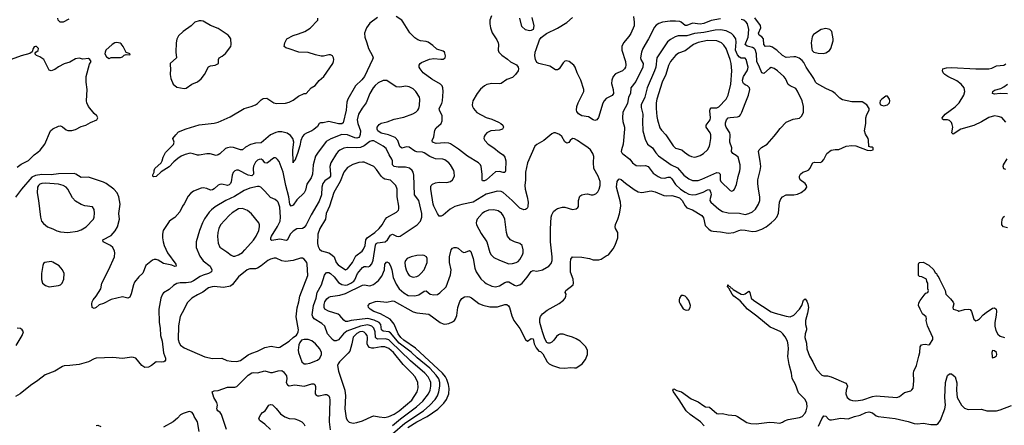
# Model space of a CAD drawing. Header units: inches. Extents: x 2057696 to 2160536, y 827480 to 1016834.
# Tile 356 of 422: x 2081955 to 2092455, y 1002435 to 1006755. Entities that reach past the tile are written whole.
import ezdxf

# ---------------------------------------------------------------- set-up
doc = ezdxf.new("R2010")
doc.units = ezdxf.units.IN
doc.header["$MEASUREMENT"] = 0
doc.layers.add('C0080', color=7, linetype='Continuous')
doc.layers.add('C0090', color=7, linetype='Continuous')

msp = doc.modelspace()

# ---------------------------------------------------------------- linework, layer by layer
at = {"layer": 'C0080', "color": 5}
for points, elevation in [([(2082478, 1006762), (2082418, 1006730), (2082388, 1006730), (2082366, 1006750), (2082362, 1006770)], 420), ([(2085770, 1006777), (2085690, 1006719), (2085652, 1006670), (2085632, 1006610), (2085634, 1006570), (2085657, 1006510), (2085673, 1006450), (2085718, 1006370), (2085723, 1006350), (2085719, 1006330), (2085631, 1006150), (2085605, 1006115), (2085537, 1006050), (2085454, 1005910), (2085445, 1005875), (2085436, 1005790), (2085405, 1005655), (2085390, 1005645), (2085354, 1005646), (2085250, 1005671), (2085190, 1005658), (2085162, 1005658), (2085150, 1005648), (2085130, 1005617), (2085090, 1005585), (2085070, 1005573), (2085012, 1005548), (2084988, 1005532), (2084970, 1005510), (2084952, 1005470), (2084942, 1005410), (2084917, 1005330), (2084890, 1005254), (2084875, 1005245), (2084870, 1005229), (2084869, 1005369), (2084879, 1005450), (2084868, 1005490), (2084842, 1005522), (2084806, 1005546), (2084750, 1005560), (2084710, 1005559), (2084686, 1005554), (2084630, 1005528), (2084530, 1005444), (2084470, 1005439), (2084415, 1005425), (2084364, 1005396), (2084330, 1005368), (2084310, 1005368), (2084234, 1005394), (2084204, 1005396), (2084170, 1005391), (2084150, 1005382), (2084090, 1005328), (2084070, 1005316), (2084050, 1005310), (2083988, 1005328), (2083950, 1005326), (2083870, 1005311), (2083850, 1005311), (2083806, 1005326), (2083772, 1005332), (2083721, 1005319), (2083678, 1005302), (2083642, 1005278), (2083598, 1005242), (2083550, 1005187), (2083465, 1005135), (2083410, 1005084), (2083383, 1005083), (2083375, 1005090), (2083376, 1005104), (2083388, 1005130), (2083388, 1005150), (2083397, 1005170), (2083464, 1005230), (2083474, 1005250), (2083484, 1005290), (2083510, 1005341), (2083596, 1005424), (2083604, 1005450), (2083589, 1005490), (2083619, 1005530), (2083650, 1005561), (2083730, 1005593), (2083870, 1005636), (2084030, 1005652), (2084070, 1005662), (2084199, 1005721), (2084350, 1005810), (2084422, 1005830), (2084470, 1005850), (2084490, 1005862), (2084530, 1005903), (2084550, 1005917), (2084590, 1005920), (2084667, 1005870), (2084690, 1005862), (2084790, 1005865), (2084830, 1005876), (2084870, 1005898), (2084930, 1005940), (2084990, 1005968), (2085010, 1005970), (2085062, 1006030), (2085105, 1006055), (2085150, 1006107), (2085199, 1006150), (2085293, 1006290), (2085302, 1006310), (2085306, 1006330), (2085302, 1006350), (2085290, 1006372), (2085270, 1006382), (2085250, 1006382), (2085194, 1006366), (2085170, 1006368), (2085110, 1006380), (2085030, 1006407), (2084931, 1006411), (2084830, 1006446), (2084794, 1006454), (2084775, 1006470), (2084781, 1006510), (2084803, 1006550), (2084870, 1006588), (2084930, 1006603), (2084997, 1006630), (2085054, 1006666), (2085133, 1006750), (2085136, 1006770)], 420), ([(2086985, 1006795), (2086970, 1006750), (2086969, 1006710), (2086974, 1006670), (2086995, 1006615), (2087042, 1006542), (2087057, 1006510), (2087061, 1006490), (2087058, 1006430), (2087065, 1006410), (2087096, 1006376), (2087156, 1006336), (2087190, 1006306), (2087253, 1006273), (2087269, 1006249), (2087274, 1006230), (2087270, 1006210), (2087241, 1006170), (2087210, 1006141), (2087150, 1006117), (2087090, 1006076), (2087068, 1006072), (2086990, 1006074), (2086936, 1006064), (2086910, 1006050), (2086870, 1006014), (2086835, 1005970), (2086789, 1005890), (2086782, 1005870), (2086781, 1005850), (2086784, 1005830), (2086793, 1005810), (2086830, 1005767), (2086930, 1005713), (2086990, 1005695), (2087062, 1005662), (2087085, 1005650), (2087106, 1005630), (2087113, 1005610), (2087103, 1005590), (2087070, 1005580), (2086981, 1005570), (2086937, 1005550), (2086918, 1005530), (2086908, 1005510), (2086906, 1005490), (2086916, 1005470), (2086951, 1005430), (2087010, 1005390), (2087070, 1005339), (2087110, 1005315), (2087130, 1005291), (2087139, 1005250), (2087134, 1005146), (2087130, 1005129), (2087110, 1005126), (2087070, 1005137), (2087030, 1005133), (2086934, 1005050), (2086910, 1005040), (2086890, 1005039), (2086887, 1005047), (2086887, 1005110), (2086876, 1005190), (2086868, 1005210), (2086849, 1005229), (2086730, 1005301), (2086635, 1005375), (2086550, 1005433), (2086530, 1005440), (2086490, 1005442), (2086395, 1005435), (2086357, 1005450), (2086354, 1005470), (2086372, 1005508), (2086383, 1005577), (2086398, 1005602), (2086450, 1005650), (2086461, 1005679), (2086461, 1005730), (2086433, 1005790), (2086429, 1005810), (2086456, 1005864), (2086463, 1005890), (2086472, 1005990), (2086469, 1006029), (2086461, 1006050), (2086444, 1006070), (2086350, 1006121), (2086257, 1006190), (2086225, 1006230), (2086216, 1006250), (2086214, 1006270), (2086226, 1006290), (2086240, 1006300), (2086324, 1006336), (2086370, 1006342), (2086446, 1006334), (2086470, 1006336), (2086492, 1006350), (2086496, 1006370), (2086490, 1006398), (2086485, 1006410), (2086470, 1006421), (2086404, 1006443), (2086361, 1006481), (2086310, 1006515), (2086290, 1006523), (2086230, 1006530), (2086201, 1006541), (2086170, 1006562), (2086116, 1006616), (2086045, 1006730), (2086029, 1006750), (2085970, 1006791)], 420), ([(2087417, 1006777), (2087438, 1006690), (2087431, 1006649), (2087410, 1006639), (2087390, 1006637), (2087350, 1006647), (2087310, 1006684), (2087288, 1006770)], 420), ([(2088502, 1006790), (2088509, 1006730), (2088508, 1006690), (2088471, 1006609), (2088450, 1006576), (2088393, 1006510), (2088377, 1006470), (2088377, 1006430), (2088415, 1006310), (2088419, 1006270), (2088416, 1006250), (2088404, 1006230), (2088382, 1006210), (2088310, 1006179), (2088283, 1006150), (2088268, 1006110), (2088266, 1006074), (2088285, 1006010), (2088287, 1005970), (2088274, 1005946), (2088210, 1005916), (2088186, 1005890), (2088174, 1005866), (2088127, 1005713), (2088110, 1005687), (2088090, 1005682), (2088071, 1005689), (2088022, 1005722), (2087950, 1005731), (2087914, 1005754), (2087898, 1005778), (2087893, 1005793), (2087896, 1005830), (2087911, 1005870), (2087962, 1005970), (2087970, 1005990), (2087971, 1006010), (2087940, 1006110), (2087900, 1006190), (2087880, 1006250), (2087866, 1006270), (2087815, 1006310), (2087783, 1006317), (2087770, 1006313), (2087750, 1006296), (2087707, 1006233), (2087690, 1006222), (2087670, 1006221), (2087610, 1006259), (2087490, 1006290), (2087470, 1006301), (2087457, 1006330), (2087450, 1006370), (2087451, 1006409), (2087461, 1006439), (2087499, 1006541), (2087516, 1006564), (2087573, 1006607), (2087690, 1006665), (2087790, 1006726), (2087850, 1006777)], 420), ([(2089430, 1006766), (2089330, 1006747), (2089250, 1006714), (2089210, 1006709), (2089130, 1006718), (2089070, 1006693), (2089050, 1006695), (2089010, 1006728), (2088995, 1006735), (2088950, 1006740), (2088890, 1006740), (2088811, 1006729), (2088770, 1006716), (2088744, 1006696), (2088725, 1006675), (2088659, 1006550), (2088599, 1006450), (2088585, 1006410), (2088575, 1006350), (2088580, 1006330), (2088602, 1006290), (2088601, 1006250), (2088524, 1006096), (2088472, 1006030), (2088469, 1005970), (2088448, 1005930), (2088436, 1005864), (2088387, 1005770), (2088382, 1005710), (2088388, 1005670), (2088405, 1005610), (2088405, 1005590), (2088392, 1005430), (2088371, 1005370), (2088370, 1005350), (2088377, 1005337), (2088386, 1005326), (2088461, 1005270), (2088491, 1005230), (2088530, 1005203), (2088570, 1005197), (2088630, 1005201), (2088657, 1005190), (2088710, 1005120), (2088764, 1005084), (2088792, 1005072), (2088830, 1005067), (2088870, 1005079), (2088890, 1005077), (2088910, 1005059), (2088950, 1005001), (2089001, 1004950), (2089050, 1004917), (2089090, 1004898), (2089130, 1004890), (2089170, 1004894), (2089242, 1004918), (2089290, 1004943), (2089310, 1004945), (2089326, 1004910), (2089328, 1004890), (2089317, 1004850), (2089316, 1004830), (2089327, 1004810), (2089410, 1004737), (2089450, 1004713), (2089510, 1004698), (2089630, 1004693), (2089690, 1004680), (2089730, 1004689), (2089771, 1004709), (2089802, 1004738), (2089833, 1004790), (2089848, 1004830), (2089848, 1004870), (2089832, 1004950), (2089825, 1005010), (2089826, 1005050), (2089852, 1005150), (2089857, 1005190), (2089852, 1005248), (2089834, 1005350), (2089840, 1005370), (2089865, 1005395), (2089926, 1005430), (2090000, 1005516)], 440), ([(2090000, 1006234), (2089990, 1006240), (2089970, 1006245), (2089950, 1006237), (2089890, 1006183), (2089870, 1006188), (2089845, 1006250), (2089814, 1006310), (2089812, 1006392), (2089798, 1006438), (2089788, 1006448), (2089770, 1006458), (2089712, 1006472), (2089690, 1006490), (2089722, 1006570), (2089729, 1006649), (2089715, 1006710), (2089703, 1006730), (2089678, 1006750), (2089650, 1006756)], 440), ([(2090000, 1006450), (2089983, 1006463), (2089950, 1006472), (2089908, 1006470), (2089892, 1006492), (2089887, 1006550), (2089870, 1006573), (2089840, 1006590), (2089832, 1006610), (2089859, 1006670), (2089855, 1006695), (2089795, 1006775)], 420), ([(2081930, 1005186), (2081970, 1005218), (2082050, 1005256), (2082110, 1005316), (2082150, 1005343), (2082174, 1005366), (2082222, 1005430), (2082284, 1005570), (2082310, 1005591), (2082370, 1005621), (2082390, 1005623), (2082410, 1005614), (2082450, 1005583), (2082470, 1005576), (2082510, 1005576), (2082550, 1005585), (2082610, 1005619), (2082662, 1005630), (2082710, 1005659), (2082778, 1005690), (2082788, 1005710), (2082778, 1005730), (2082750, 1005755), (2082689, 1005830), (2082672, 1005870), (2082669, 1005890), (2082673, 1006010), (2082664, 1006090), (2082664, 1006150), (2082700, 1006280), (2082718, 1006310), (2082704, 1006330), (2082690, 1006341), (2082630, 1006335), (2082590, 1006346), (2082550, 1006337), (2082490, 1006304), (2082430, 1006284), (2082370, 1006254), (2082330, 1006226), (2082290, 1006212), (2082270, 1006219), (2082262, 1006230), (2082212, 1006330), (2082170, 1006359), (2082133, 1006373), (2082115, 1006390), (2082128, 1006410), (2082152, 1006428), (2082156, 1006450), (2082135, 1006470), (2082122, 1006470), (2082110, 1006465), (2082099, 1006450), (2082087, 1006413), (2082065, 1006395), (2081970, 1006371), (2081864, 1006330)], 440), ([(2085930, 1002343), (2086062, 1002458), (2086260, 1002590), (2086329, 1002650), (2086385, 1002710), (2086410, 1002750), (2086426, 1002790), (2086437, 1002850), (2086437, 1002890), (2086426, 1002930), (2086398, 1002970), (2086330, 1003043), (2086192, 1003152), (2086130, 1003213), (2086002, 1003310), (2085910, 1003419), (2085890, 1003431), (2085830, 1003439), (2085815, 1003450), (2085805, 1003510), (2085790, 1003530), (2085736, 1003556), (2085668, 1003572), (2085490, 1003552), (2085450, 1003540), (2085430, 1003540), (2085410, 1003555), (2085370, 1003605), (2085350, 1003619), (2085249, 1003650), (2085208, 1003670), (2085201, 1003690), (2085203, 1003723), (2085210, 1003750), (2085230, 1003782), (2085250, 1003799), (2085270, 1003807), (2085370, 1003822), (2085430, 1003839), (2085610, 1003928), (2085630, 1003930), (2085690, 1003920), (2085727, 1003933), (2085783, 1003977), (2085817, 1004023), (2085845, 1004090), (2085850, 1004151), (2085870, 1004175), (2085890, 1004166), (2085910, 1004132), (2085925, 1004090), (2085938, 1004010), (2085970, 1003937), (2086000, 1003890), (2086050, 1003845), (2086098, 1003818), (2086170, 1003815), (2086210, 1003825), (2086270, 1003862), (2086290, 1003868), (2086332, 1003832), (2086370, 1003824), (2086410, 1003829), (2086435, 1003845), (2086502, 1003910), (2086550, 1004036), (2086558, 1004090), (2086539, 1004170), (2086539, 1004230), (2086557, 1004303), (2086570, 1004320), (2086590, 1004329), (2086610, 1004329), (2086630, 1004321), (2086670, 1004287), (2086690, 1004276), (2086710, 1004278), (2086750, 1004298), (2086765, 1004285), (2086791, 1004210), (2086809, 1004109), (2086824, 1004070), (2086874, 1003994), (2086910, 1003958), (2086930, 1003946), (2086990, 1003917), (2087030, 1003909), (2087070, 1003920), (2087130, 1003957), (2087150, 1003964), (2087170, 1003963), (2087230, 1003926), (2087250, 1003921), (2087290, 1003930), (2087312, 1003948), (2087368, 1004012), (2087410, 1004073), (2087430, 1004085), (2087470, 1004077), (2087530, 1004091), (2087599, 1004130), (2087622, 1004158), (2087633, 1004190), (2087635, 1004230), (2087614, 1004390), (2087614, 1004526), (2087623, 1004650), (2087630, 1004677), (2087649, 1004711), (2087669, 1004731), (2087690, 1004744), (2087742, 1004758), (2087770, 1004757), (2087850, 1004734), (2087890, 1004739), (2087906, 1004754), (2087913, 1004767), (2087915, 1004830), (2087930, 1004877), (2087950, 1004890), (2087982, 1004898), (2088010, 1004899), (2088050, 1004888), (2088070, 1004888), (2088099, 1004901), (2088119, 1004921), (2088135, 1004950), (2088144, 1004990), (2088144, 1005030), (2088124, 1005090), (2088079, 1005170), (2088073, 1005233), (2088077, 1005297), (2088066, 1005330), (2088041, 1005370), (2088014, 1005394), (2087964, 1005424), (2087903, 1005470), (2087870, 1005487), (2087850, 1005488), (2087826, 1005470), (2087810, 1005446), (2087790, 1005441), (2087770, 1005455), (2087735, 1005510), (2087710, 1005532), (2087670, 1005549), (2087650, 1005549), (2087630, 1005539), (2087543, 1005470), (2087470, 1005425), (2087450, 1005408), (2087370, 1005229), (2087349, 1005130), (2087348, 1005050), (2087341, 1004990), (2087344, 1004950), (2087368, 1004868), (2087379, 1004810), (2087375, 1004765), (2087370, 1004750), (2087360, 1004740), (2087350, 1004733), (2087330, 1004730), (2087290, 1004749), (2087206, 1004830), (2087110, 1004914), (2087090, 1004924), (2087050, 1004927), (2086930, 1004895), (2086790, 1004813), (2086670, 1004788), (2086595, 1004765), (2086544, 1004736), (2086470, 1004672), (2086450, 1004661), (2086430, 1004664), (2086410, 1004689), (2086370, 1004768), (2086363, 1004790), (2086339, 1004950), (2086340, 1004980), (2086344, 1004990), (2086357, 1005003), (2086390, 1005018), (2086430, 1005024), (2086510, 1005022), (2086550, 1005030), (2086572, 1005050), (2086591, 1005089), (2086590, 1005130), (2086584, 1005150), (2086549, 1005210), (2086530, 1005232), (2086490, 1005261), (2086469, 1005268), (2086390, 1005274), (2086370, 1005279), (2086330, 1005298), (2086270, 1005336), (2086250, 1005343), (2086190, 1005348), (2086170, 1005354), (2086110, 1005397), (2086080, 1005400), (2086030, 1005388), (2086010, 1005404), (2085987, 1005470), (2085959, 1005499), (2085888, 1005528), (2085810, 1005547), (2085775, 1005570), (2085767, 1005590), (2085768, 1005610), (2085790, 1005640), (2085810, 1005652), (2085873, 1005667), (2085950, 1005694), (2086050, 1005716), (2086149, 1005751), (2086181, 1005770), (2086202, 1005790), (2086212, 1005810), (2086218, 1005842), (2086223, 1005910), (2086219, 1005930), (2086178, 1005990), (2086150, 1006018), (2086110, 1006040), (2086072, 1006048), (2086010, 1006036), (2085970, 1006040), (2085870, 1006108), (2085830, 1006109), (2085779, 1006081), (2085745, 1006055), (2085723, 1006030), (2085690, 1005970), (2085649, 1005871), (2085606, 1005814), (2085568, 1005750), (2085555, 1005690), (2085561, 1005650), (2085588, 1005570), (2085587, 1005533), (2085578, 1005510), (2085570, 1005501), (2085550, 1005493), (2085530, 1005496), (2085450, 1005527), (2085390, 1005531), (2085273, 1005487), (2085224, 1005456), (2085130, 1005335), (2085110, 1005301), (2085084, 1005210), (2085079, 1005110), (2085062, 1005070), (2085016, 1005004), (2085002, 1004938), (2084990, 1004910), (2084910, 1004838), (2084870, 1004781), (2084850, 1004768), (2084837, 1004790), (2084825, 1004870), (2084794, 1004990), (2084765, 1005130), (2084723, 1005243), (2084706, 1005266), (2084690, 1005281), (2084683, 1005283), (2084670, 1005284), (2084650, 1005274), (2084610, 1005237), (2084590, 1005228), (2084570, 1005231), (2084550, 1005254), (2084530, 1005268), (2084510, 1005267), (2084490, 1005259), (2084470, 1005238), (2084450, 1005195), (2084446, 1005170), (2084447, 1005110), (2084430, 1005091), (2084390, 1005100), (2084290, 1005152), (2084268, 1005152), (2084250, 1005146), (2084231, 1005129), (2084222, 1005098), (2084211, 1005029), (2084203, 1005010), (2084190, 1004997), (2084170, 1004990), (2084110, 1005002), (2084090, 1005000), (2084070, 1004991), (2084030, 1004954), (2084010, 1004942), (2083990, 1004941), (2083950, 1004956), (2083910, 1004964), (2083890, 1004961), (2083810, 1004927), (2083775, 1004905), (2083750, 1004875), (2083710, 1004793), (2083692, 1004768), (2083662, 1004710), (2083611, 1004649), (2083570, 1004625), (2083550, 1004604), (2083486, 1004510), (2083478, 1004470), (2083479, 1004430), (2083484, 1004390), (2083495, 1004350), (2083530, 1004273), (2083621, 1004150), (2083622, 1004130), (2083610, 1004127), (2083579, 1004139), (2083490, 1004158), (2083432, 1004192), (2083410, 1004199), (2083390, 1004201), (2083370, 1004194), (2083302, 1004138), (2083270, 1004056), (2083225, 1004015), (2083181, 1003959), (2083167, 1003930), (2083145, 1003835), (2083130, 1003799), (2083110, 1003789), (2083050, 1003803), (2082930, 1003774), (2082850, 1003733), (2082803, 1003717), (2082770, 1003689), (2082750, 1003679), (2082729, 1003690), (2082724, 1003730), (2082729, 1003750), (2082738, 1003770), (2082769, 1003810), (2082819, 1003890), (2082832, 1003950), (2082906, 1004094), (2082965, 1004230), (2082970, 1004270), (2082967, 1004290), (2082949, 1004329), (2082925, 1004350), (2082844, 1004390), (2082841, 1004410), (2082930, 1004456), (2082974, 1004506), (2082998, 1004550), (2083018, 1004630), (2083012, 1004690), (2083025, 1004790), (2083014, 1004870), (2082994, 1004910), (2082958, 1004950), (2082876, 1005010), (2082850, 1005023), (2082690, 1005076), (2082610, 1005073), (2082555, 1005110), (2082536, 1005116), (2082370, 1005114), (2082290, 1005102), (2082190, 1005106), (2082124, 1005096), (2082084, 1005076), (2081974, 1004950), (2081910, 1004864)], 440), ([(2085930, 1002432), (2086017, 1002503), (2086185, 1002630), (2086253, 1002690), (2086316, 1002770), (2086331, 1002810), (2086338, 1002850), (2086338, 1002890), (2086333, 1002910), (2086310, 1002950), (2086277, 1002990), (2086122, 1003122), (2085910, 1003328), (2085890, 1003344), (2085857, 1003357), (2085772, 1003352), (2085759, 1003359), (2085751, 1003371), (2085747, 1003430), (2085731, 1003470), (2085710, 1003490), (2085690, 1003499), (2085664, 1003504), (2085588, 1003492), (2085444, 1003436), (2085408, 1003410), (2085374, 1003366), (2085354, 1003346), (2085330, 1003334), (2085310, 1003333), (2085290, 1003347), (2085237, 1003410), (2085209, 1003490), (2085178, 1003518), (2085094, 1003570), (2085080, 1003590), (2085074, 1003610), (2085089, 1003711), (2085117, 1003790), (2085129, 1003850), (2085175, 1003930), (2085207, 1004033), (2085223, 1004057), (2085230, 1004061), (2085250, 1004061), (2085270, 1004050), (2085310, 1004017), (2085356, 1003956), (2085390, 1003935), (2085430, 1003929), (2085450, 1003932), (2085488, 1003950), (2085517, 1003970), (2085530, 1003985), (2085556, 1004050), (2085610, 1004114), (2085630, 1004125), (2085650, 1004127), (2085670, 1004122), (2085690, 1004128), (2085710, 1004156), (2085725, 1004195), (2085748, 1004352), (2085756, 1004370), (2085770, 1004380), (2085851, 1004390), (2085876, 1004410), (2085910, 1004461), (2085930, 1004470), (2085975, 1004450), (2085990, 1004446), (2086011, 1004449), (2086192, 1004570), (2086231, 1004609), (2086244, 1004650), (2086243, 1004690), (2086210, 1004830), (2086165, 1004890), (2086158, 1005098), (2086152, 1005130), (2086140, 1005150), (2086112, 1005172), (2086070, 1005185), (2085990, 1005184), (2085948, 1005190), (2085930, 1005210), (2085931, 1005250), (2085925, 1005270), (2085895, 1005315), (2085862, 1005382), (2085830, 1005409), (2085730, 1005465), (2085710, 1005466), (2085690, 1005456), (2085629, 1005411), (2085590, 1005394), (2085550, 1005390), (2085450, 1005394), (2085410, 1005385), (2085370, 1005366), (2085350, 1005350), (2085333, 1005330), (2085274, 1005230), (2085264, 1005190), (2085271, 1005110), (2085268, 1005090), (2085254, 1005070), (2085210, 1005038), (2085188, 1005010), (2085177, 1004970), (2085172, 1004890), (2085150, 1004823), (2085062, 1004678), (2085010, 1004571), (2084990, 1004542), (2084970, 1004530), (2084910, 1004527), (2084870, 1004504), (2084840, 1004470), (2084810, 1004410), (2084796, 1004404), (2084730, 1004419), (2084665, 1004405), (2084644, 1004404), (2084633, 1004410), (2084634, 1004430), (2084642, 1004450), (2084706, 1004554), (2084731, 1004610), (2084737, 1004650), (2084730, 1004757), (2084711, 1004811), (2084701, 1004821), (2084679, 1004839), (2084630, 1004860), (2084571, 1004930), (2084527, 1004970), (2084510, 1004979), (2084490, 1004980), (2084410, 1004962), (2084350, 1004934), (2084247, 1004873), (2084154, 1004830), (2084039, 1004761), (2083999, 1004730), (2083975, 1004705), (2083926, 1004634), (2083903, 1004590), (2083873, 1004510), (2083838, 1004390), (2083838, 1004330), (2083877, 1004237), (2083910, 1004188), (2083986, 1004130), (2084004, 1004090), (2084001, 1004070), (2083970, 1004050), (2083910, 1004034), (2083879, 1004021), (2083810, 1003974), (2083779, 1003961), (2083730, 1003952), (2083667, 1003953), (2083630, 1003944), (2083596, 1003924), (2083550, 1003881), (2083490, 1003844), (2083477, 1003830), (2083460, 1003790), (2083439, 1003670), (2083444, 1003530), (2083453, 1003470), (2083455, 1003390), (2083473, 1003330), (2083488, 1003208), (2083511, 1003150), (2083511, 1003129), (2083503, 1003117), (2083491, 1003109), (2083470, 1003106), (2083410, 1003109), (2083359, 1003070), (2083330, 1003055), (2083290, 1003050), (2083257, 1003070), (2083193, 1003150), (2083170, 1003158), (2083150, 1003160), (2083050, 1003146), (2082950, 1003156), (2082770, 1003149), (2082750, 1003144), (2082690, 1003112), (2082590, 1003083), (2082490, 1003070), (2082430, 1003067), (2082410, 1003061), (2082330, 1003010), (2082228, 1002972), (2082150, 1002912), (2082070, 1002860), (2081961, 1002770), (2081910, 1002740)], 460), ([(2086093, 1002410), (2086190, 1002470), (2086299, 1002530), (2086414, 1002606), (2086478, 1002670), (2086507, 1002710), (2086530, 1002770), (2086535, 1002825), (2086529, 1002870), (2086510, 1002923), (2086496, 1002950), (2086465, 1002990), (2086175, 1003255), (2086050, 1003342), (2086019, 1003370), (2085990, 1003410), (2085950, 1003512), (2085904, 1003564), (2085801, 1003621), (2085730, 1003646), (2085693, 1003670), (2085676, 1003690), (2085670, 1003710), (2085688, 1003732), (2085750, 1003755), (2085770, 1003758), (2085870, 1003747), (2085930, 1003760), (2085950, 1003757), (2086150, 1003643), (2086190, 1003632), (2086319, 1003619), (2086440, 1003530), (2086470, 1003514), (2086490, 1003512), (2086530, 1003520), (2086570, 1003536), (2086591, 1003550), (2086604, 1003570), (2086615, 1003605), (2086627, 1003690), (2086648, 1003752), (2086670, 1003786), (2086697, 1003803), (2086730, 1003808), (2086750, 1003804), (2086773, 1003793), (2086850, 1003732), (2086895, 1003715), (2086970, 1003697), (2087050, 1003697), (2087130, 1003720), (2087150, 1003720), (2087167, 1003707), (2087177, 1003690), (2087202, 1003602), (2087224, 1003550), (2087290, 1003467), (2087350, 1003347), (2087370, 1003331), (2087410, 1003359), (2087430, 1003356), (2087442, 1003302), (2087461, 1003261), (2087490, 1003223), (2087510, 1003219), (2087535, 1003195), (2087581, 1003110), (2087601, 1003090), (2087638, 1003070), (2087712, 1003048), (2087770, 1003043), (2087830, 1003050), (2087870, 1003045), (2087890, 1003048), (2087929, 1003070), (2087952, 1003090), (2087990, 1003136), (2088011, 1003190), (2088010, 1003230), (2087992, 1003270), (2087933, 1003330), (2087890, 1003356), (2087850, 1003375), (2087790, 1003390), (2087750, 1003406), (2087714, 1003406), (2087700, 1003400), (2087679, 1003381), (2087650, 1003341), (2087630, 1003321), (2087610, 1003309), (2087590, 1003309), (2087577, 1003317), (2087554, 1003354), (2087530, 1003429), (2087502, 1003530), (2087501, 1003570), (2087510, 1003594), (2087530, 1003621), (2087579, 1003661), (2087709, 1003731), (2087753, 1003767), (2087772, 1003790), (2087779, 1003810), (2087781, 1003830), (2087772, 1003850), (2087779, 1003870), (2087858, 1003930), (2087862, 1003950), (2087857, 1003990), (2087830, 1004065), (2087827, 1004090), (2087829, 1004170), (2087834, 1004206), (2087849, 1004230), (2087950, 1004227), (2088030, 1004210), (2088070, 1004197), (2088130, 1004196), (2088157, 1004203), (2088210, 1004239), (2088235, 1004250), (2088285, 1004315), (2088305, 1004355), (2088332, 1004430), (2088334, 1004490), (2088310, 1004530), (2088304, 1004550), (2088307, 1004573), (2088334, 1004630), (2088353, 1004687), (2088364, 1004770), (2088363, 1004810), (2088320, 1004970), (2088328, 1005032), (2088344, 1005056), (2088350, 1005059), (2088370, 1005054), (2088415, 1005015), (2088507, 1004947), (2088550, 1004922), (2088590, 1004916), (2088690, 1004932), (2088730, 1004923), (2088823, 1004883), (2088850, 1004879), (2088910, 1004882), (2088950, 1004872), (2088990, 1004856), (2089020, 1004830), (2089053, 1004773), (2089070, 1004752), (2089130, 1004729), (2089230, 1004670), (2089246, 1004646), (2089264, 1004564), (2089303, 1004523), (2089330, 1004507), (2089350, 1004501), (2089430, 1004494), (2089510, 1004481), (2089570, 1004488), (2089625, 1004510), (2089650, 1004515), (2089693, 1004513), (2089770, 1004498), (2089810, 1004503), (2089870, 1004524), (2089917, 1004550), (2089970, 1004590), (2090000, 1004620)], 420), ([(2090000, 1003461), (2089959, 1003479), (2089817, 1003597), (2089715, 1003670), (2089639, 1003759), (2089570, 1003810), (2089552, 1003830), (2089517, 1003897), (2089504, 1003910), (2089506, 1003930), (2089510, 1003930), (2089517, 1003917), (2089530, 1003913), (2089539, 1003899), (2089550, 1003894), (2089562, 1003882), (2089650, 1003830), (2089672, 1003828), (2089690, 1003836), (2089730, 1003865), (2089742, 1003850), (2089757, 1003790), (2089783, 1003763), (2089970, 1003643), (2090000, 1003632)], 380), ([(2081916, 1003284), (2081982, 1003390), (2081994, 1003430), (2081982, 1003450), (2081965, 1003465), (2081930, 1003469)], 460), ([(2084162, 1002390), (2084106, 1002550), (2084094, 1002570), (2084068, 1002588), (2084061, 1002601), (2084058, 1002610), (2084065, 1002650), (2084056, 1002676), (2084024, 1002730), (2084009, 1002791), (2084030, 1002801), (2084070, 1002804), (2084170, 1002840), (2084250, 1002840), (2084270, 1002849), (2084390, 1002969), (2084430, 1002994), (2084450, 1002998), (2084490, 1002994), (2084570, 1003014), (2084630, 1002996), (2084650, 1002997), (2084710, 1003015), (2084750, 1003018), (2084770, 1003004), (2084800, 1002960), (2084804, 1002930), (2084798, 1002890), (2084810, 1002865), (2084830, 1002855), (2084890, 1002865), (2084990, 1002852), (2085070, 1002875), (2085090, 1002876), (2085102, 1002870), (2085109, 1002849), (2085105, 1002770), (2085116, 1002756), (2085130, 1002748), (2085149, 1002749), (2085210, 1002763), (2085230, 1002762), (2085250, 1002750), (2085258, 1002730), (2085262, 1002702), (2085254, 1002470), (2085267, 1002387)], 460), ([(2089254, 1002430), (2089214, 1002470), (2089106, 1002550), (2089063, 1002590), (2088987, 1002707), (2088926, 1002790), (2088919, 1002810), (2088930, 1002823), (2088964, 1002804), (2089011, 1002790), (2089117, 1002717), (2089190, 1002684), (2089250, 1002642), (2089270, 1002633), (2089310, 1002628), (2089390, 1002562), (2089410, 1002557), (2089450, 1002560), (2089510, 1002547), (2089590, 1002538), (2089610, 1002530), (2089710, 1002466), (2089750, 1002452), (2089810, 1002449), (2089950, 1002468), (2090000, 1002463)], 380), ([(2084630, 1002390), (2084570, 1002446), (2084521, 1002481), (2084512, 1002490), (2084506, 1002510), (2084525, 1002550), (2084544, 1002570), (2084573, 1002590), (2084612, 1002648), (2084630, 1002656), (2084650, 1002653), (2084690, 1002614), (2084735, 1002555), (2084783, 1002523), (2084830, 1002506), (2084890, 1002503), (2084930, 1002490), (2084965, 1002470), (2084985, 1002450), (2084995, 1002430)], 440), ([(2083869, 1002370), (2083853, 1002470), (2083814, 1002530), (2083810, 1002550), (2083793, 1002570), (2083770, 1002580), (2083750, 1002578), (2083698, 1002562), (2083670, 1002545), (2083639, 1002510), (2083591, 1002470), (2083490, 1002415)], 480), ([(2082770, 1002434), (2082790, 1002436), (2082822, 1002422)], 460)]:
    msp.add_lwpolyline(points, dxfattribs=dict(at, elevation=elevation))
for points, elevation in [([(2083890, 1006744), (2083870, 1006744), (2083822, 1006730), (2083785, 1006690), (2083698, 1006630), (2083650, 1006582), (2083630, 1006548), (2083624, 1006510), (2083621, 1006410), (2083626, 1006350), (2083561, 1006290), (2083558, 1006270), (2083563, 1006230), (2083558, 1006170), (2083568, 1006128), (2083591, 1006070), (2083630, 1006036), (2083710, 1006024), (2083730, 1006027), (2083790, 1006068), (2083850, 1006093), (2083890, 1006125), (2083927, 1006170), (2083970, 1006253), (2083990, 1006262), (2084038, 1006270), (2084075, 1006290), (2084074, 1006330), (2084081, 1006350), (2084113, 1006367), (2084150, 1006395), (2084206, 1006470), (2084212, 1006490), (2084206, 1006550), (2084194, 1006574), (2084179, 1006590), (2084070, 1006661), (2083990, 1006694), (2083910, 1006739)], 440), ([(2089430, 1006646), (2089370, 1006644), (2089250, 1006620), (2089151, 1006609), (2089070, 1006584), (2088978, 1006582), (2088946, 1006574), (2088894, 1006546), (2088862, 1006518), (2088751, 1006350), (2088737, 1006250), (2088726, 1006210), (2088646, 1006030), (2088620, 1005930), (2088581, 1005850), (2088581, 1005821), (2088599, 1005750), (2088595, 1005670), (2088599, 1005570), (2088624, 1005484), (2088651, 1005431), (2088702, 1005390), (2088737, 1005337), (2088766, 1005306), (2088903, 1005210), (2088970, 1005177), (2089039, 1005099), (2089090, 1005060), (2089130, 1005043), (2089190, 1005043), (2089230, 1005056), (2089390, 1005126), (2089410, 1005125), (2089426, 1005110), (2089426, 1005050), (2089433, 1005030), (2089530, 1004936), (2089550, 1004927), (2089570, 1004938), (2089579, 1004950), (2089600, 1005000), (2089616, 1005084), (2089634, 1005146), (2089639, 1005170), (2089637, 1005210), (2089616, 1005290), (2089594, 1005310), (2089560, 1005330), (2089545, 1005350), (2089548, 1005390), (2089529, 1005450), (2089533, 1005530), (2089527, 1005550), (2089489, 1005610), (2089483, 1005630), (2089483, 1005657), (2089491, 1005689), (2089511, 1005709), (2089530, 1005715), (2089610, 1005720), (2089630, 1005729), (2089640, 1005740), (2089657, 1005770), (2089690, 1005863), (2089728, 1005950), (2089741, 1006010), (2089738, 1006030), (2089715, 1006050), (2089690, 1006060), (2089674, 1006074), (2089666, 1006090), (2089663, 1006110), (2089675, 1006150), (2089714, 1006210), (2089721, 1006230), (2089722, 1006250), (2089703, 1006330), (2089690, 1006347), (2089650, 1006347), (2089630, 1006356), (2089610, 1006380), (2089589, 1006430), (2089597, 1006517), (2089592, 1006552), (2089568, 1006588), (2089547, 1006607), (2089490, 1006636)], 460), ([(2082990, 1006512), (2082970, 1006507), (2082942, 1006490), (2082874, 1006430), (2082865, 1006410), (2082862, 1006390), (2082880, 1006360), (2082910, 1006342), (2082930, 1006351), (2083030, 1006354), (2083050, 1006361), (2083070, 1006379), (2083090, 1006386), (2083130, 1006382), (2083135, 1006390), (2083090, 1006406), (2083059, 1006470), (2083037, 1006497), (2083025, 1006505)], 440), ([(2089290, 1006534), (2089190, 1006514), (2089142, 1006490), (2089050, 1006425), (2088982, 1006398), (2088950, 1006375), (2088895, 1006310), (2088873, 1006267), (2088844, 1006170), (2088807, 1006090), (2088751, 1005910), (2088744, 1005870), (2088742, 1005810), (2088750, 1005725), (2088755, 1005690), (2088783, 1005603), (2088798, 1005578), (2088846, 1005530), (2088923, 1005410), (2088950, 1005388), (2089016, 1005370), (2089043, 1005343), (2089093, 1005310), (2089119, 1005299), (2089150, 1005292), (2089170, 1005293), (2089210, 1005307), (2089248, 1005330), (2089290, 1005370), (2089310, 1005407), (2089315, 1005425), (2089324, 1005490), (2089324, 1005530), (2089317, 1005550), (2089276, 1005610), (2089276, 1005630), (2089318, 1005690), (2089321, 1005710), (2089314, 1005786), (2089317, 1005803), (2089330, 1005817), (2089390, 1005818), (2089410, 1005828), (2089490, 1005909), (2089510, 1005953), (2089539, 1006070), (2089550, 1006210), (2089542, 1006290), (2089532, 1006330), (2089487, 1006447), (2089465, 1006485), (2089438, 1006510), (2089389, 1006529)], 480), ([(2085610, 1005239), (2085570, 1005233), (2085506, 1005214), (2085450, 1005179), (2085410, 1005131), (2085372, 1005030), (2085304, 1004916), (2085259, 1004770), (2085224, 1004690), (2085217, 1004630), (2085155, 1004530), (2085135, 1004470), (2085131, 1004370), (2085138, 1004338), (2085151, 1004311), (2085172, 1004292), (2085250, 1004272), (2085270, 1004262), (2085308, 1004228), (2085331, 1004170), (2085350, 1004144), (2085430, 1004092), (2085450, 1004102), (2085505, 1004170), (2085539, 1004241), (2085606, 1004290), (2085623, 1004310), (2085640, 1004350), (2085646, 1004410), (2085661, 1004430), (2085742, 1004490), (2085789, 1004531), (2085821, 1004570), (2085853, 1004627), (2085870, 1004647), (2085975, 1004705), (2085993, 1004727), (2085998, 1004742), (2085999, 1004770), (2085981, 1004870), (2085982, 1004950), (2085967, 1004990), (2085910, 1005045), (2085850, 1005057), (2085830, 1005068), (2085810, 1005090), (2085761, 1005161), (2085730, 1005190), (2085630, 1005236)], 480), ([(2082230, 1005015), (2082190, 1005011), (2082170, 1005003), (2082155, 1004990), (2082146, 1004970), (2082140, 1004910), (2082157, 1004830), (2082177, 1004650), (2082189, 1004609), (2082210, 1004583), (2082250, 1004550), (2082310, 1004528), (2082350, 1004506), (2082390, 1004494), (2082470, 1004489), (2082570, 1004502), (2082610, 1004516), (2082665, 1004550), (2082741, 1004630), (2082748, 1004650), (2082754, 1004694), (2082750, 1004735), (2082730, 1004761), (2082650, 1004772), (2082610, 1004788), (2082550, 1004822), (2082519, 1004859), (2082469, 1004950), (2082450, 1004970), (2082417, 1004990), (2082370, 1005002)], 460), ([(2084330, 1004745), (2084290, 1004739), (2084222, 1004698), (2084189, 1004671), (2084096, 1004570), (2084078, 1004530), (2084067, 1004490), (2084066, 1004446), (2084073, 1004373), (2084091, 1004331), (2084164, 1004284), (2084210, 1004246), (2084230, 1004237), (2084250, 1004236), (2084290, 1004249), (2084330, 1004276), (2084357, 1004303), (2084450, 1004405), (2084477, 1004450), (2084504, 1004510), (2084514, 1004550), (2084513, 1004570), (2084504, 1004590), (2084427, 1004687), (2084383, 1004723)], 480), ([(2087010, 1004730), (2086954, 1004726), (2086912, 1004710), (2086888, 1004690), (2086834, 1004630), (2086825, 1004610), (2086822, 1004590), (2086828, 1004570), (2086876, 1004476), (2086935, 1004390), (2086970, 1004274), (2086982, 1004250), (2087010, 1004223), (2087070, 1004192), (2087170, 1004154), (2087210, 1004158), (2087250, 1004169), (2087270, 1004180), (2087290, 1004202), (2087318, 1004250), (2087325, 1004270), (2087325, 1004305), (2087314, 1004350), (2087289, 1004370), (2087230, 1004390), (2087190, 1004410), (2087156, 1004450), (2087147, 1004487), (2087130, 1004630), (2087111, 1004670), (2087093, 1004693), (2087058, 1004718)], 460), ([(2082290, 1004178), (2082225, 1004170), (2082210, 1004159), (2082202, 1004138), (2082189, 1004050), (2082188, 1003988), (2082198, 1003950), (2082230, 1003925), (2082270, 1003911), (2082370, 1003923), (2082390, 1003931), (2082409, 1003950), (2082427, 1003990), (2082429, 1004050), (2082412, 1004090), (2082375, 1004135), (2082310, 1004173)], 460), ([(2084950, 1004215), (2084870, 1004189), (2084790, 1004178), (2084750, 1004185), (2084690, 1004214), (2084670, 1004214), (2084630, 1004203), (2084601, 1004190), (2084530, 1004133), (2084490, 1004110), (2084470, 1004101), (2084410, 1004101), (2084381, 1004090), (2084290, 1004015), (2084225, 1003935), (2084203, 1003917), (2084130, 1003902), (2084030, 1003912), (2084006, 1003910), (2083970, 1003900), (2083909, 1003852), (2083850, 1003824), (2083792, 1003788), (2083742, 1003738), (2083710, 1003670), (2083666, 1003594), (2083647, 1003493), (2083645, 1003350), (2083654, 1003314), (2083670, 1003288), (2083710, 1003259), (2083930, 1003164), (2084010, 1003145), (2084110, 1003148), (2084165, 1003125), (2084210, 1003117), (2084270, 1003115), (2084310, 1003126), (2084390, 1003184), (2084430, 1003204), (2084490, 1003225), (2084570, 1003265), (2084636, 1003276), (2084710, 1003264), (2084730, 1003267), (2084827, 1003330), (2084870, 1003371), (2084907, 1003393), (2084915, 1003405), (2084926, 1003430), (2084927, 1003450), (2084904, 1003590), (2084913, 1003687), (2084933, 1003750), (2084942, 1003810), (2085028, 1004030), (2085022, 1004150), (2085017, 1004170), (2084990, 1004205), (2084970, 1004214)], 480), ([(2086250, 1004248), (2086190, 1004243), (2086131, 1004230), (2086088, 1004210), (2086068, 1004190), (2086061, 1004170), (2086064, 1004130), (2086075, 1004090), (2086093, 1004053), (2086110, 1004030), (2086130, 1004018), (2086150, 1004012), (2086190, 1004018), (2086210, 1004029), (2086234, 1004050), (2086268, 1004090), (2086302, 1004170), (2086301, 1004210), (2086292, 1004230), (2086270, 1004243)], 460), ([(2089030, 1003818), (2089010, 1003817), (2088991, 1003790), (2088986, 1003770), (2088988, 1003750), (2088997, 1003730), (2089030, 1003675), (2089050, 1003664), (2089070, 1003661), (2089090, 1003666), (2089106, 1003690), (2089109, 1003710), (2089090, 1003764), (2089070, 1003792), (2089050, 1003809)], 420), ([(2085030, 1003350), (2084990, 1003349), (2084960, 1003340), (2084943, 1003317), (2084933, 1003290), (2084925, 1003235), (2084927, 1003210), (2084964, 1003110), (2084990, 1003090), (2085010, 1003089), (2085050, 1003096), (2085130, 1003127), (2085154, 1003150), (2085174, 1003190), (2085172, 1003210), (2085156, 1003250), (2085110, 1003304), (2085070, 1003336)], 480), ([(2085610, 1003433), (2085583, 1003430), (2085550, 1003413), (2085510, 1003375), (2085496, 1003304), (2085475, 1003225), (2085458, 1003202), (2085365, 1003110), (2085351, 1003090), (2085344, 1003070), (2085355, 1003010), (2085424, 1002810), (2085430, 1002750), (2085422, 1002610), (2085438, 1002510), (2085450, 1002487), (2085470, 1002469), (2085483, 1002463), (2085510, 1002458), (2085550, 1002464), (2085610, 1002482), (2085710, 1002529), (2085730, 1002535), (2085790, 1002523), (2085850, 1002518), (2085890, 1002527), (2085950, 1002554), (2086003, 1002590), (2086137, 1002703), (2086192, 1002790), (2086206, 1002834), (2086200, 1002890), (2086171, 1002950), (2086138, 1002990), (2086044, 1003084), (2085940, 1003210), (2085890, 1003252), (2085850, 1003270), (2085810, 1003270), (2085730, 1003257), (2085710, 1003258), (2085685, 1003265), (2085666, 1003286), (2085662, 1003302), (2085663, 1003370), (2085659, 1003390), (2085648, 1003410), (2085630, 1003425)], 480)]:
    msp.add_lwpolyline(points, close=True, dxfattribs=dict(at, elevation=elevation))
at = {"layer": 'C0090', "color": 5}
for points, elevation in [([(2090550, 1006661), (2090501, 1006650), (2090421, 1006599), (2090406, 1006574), (2090394, 1006510), (2090401, 1006441), (2090407, 1006427), (2090425, 1006410), (2090470, 1006398), (2090524, 1006396), (2090550, 1006402), (2090590, 1006427), (2090606, 1006450), (2090629, 1006530), (2090629, 1006550), (2090617, 1006630), (2090595, 1006650)], 420), ([(2091210, 1005942), (2091190, 1005939), (2091150, 1005909), (2091131, 1005890), (2091126, 1005870), (2091131, 1005851), (2091144, 1005844), (2091170, 1005839), (2091210, 1005848), (2091229, 1005870), (2091233, 1005890), (2091229, 1005910)], 420), ([(2092330, 1003232), (2092321, 1003210), (2092325, 1003165), (2092330, 1003154), (2092350, 1003162), (2092370, 1003174), (2092375, 1003190), (2092373, 1003210), (2092350, 1003229)], 380)]:
    msp.add_lwpolyline(points, close=True, dxfattribs=dict(at, elevation=elevation))
for points, elevation in [([(2090000, 1004620), (2090030, 1004650), (2090047, 1004693), (2090059, 1004810), (2090073, 1004847), (2090091, 1004869), (2090130, 1004888), (2090210, 1004890), (2090250, 1004898), (2090290, 1004916), (2090334, 1004950), (2090349, 1004970), (2090345, 1004990), (2090330, 1005012), (2090279, 1005050), (2090269, 1005070), (2090272, 1005090), (2090281, 1005110), (2090305, 1005130), (2090350, 1005144), (2090370, 1005156), (2090382, 1005170), (2090413, 1005230), (2090430, 1005238), (2090490, 1005235), (2090510, 1005242), (2090530, 1005266), (2090561, 1005330), (2090610, 1005364), (2090650, 1005374), (2090690, 1005371), (2090770, 1005407), (2090830, 1005415), (2090870, 1005410), (2090993, 1005367), (2091030, 1005362), (2091058, 1005370), (2091058, 1005390), (2091050, 1005398), (2091030, 1005398), (2091010, 1005406), (2091007, 1005473), (2091002, 1005490), (2090975, 1005535), (2090963, 1005570), (2090977, 1005650), (2090978, 1005710), (2090990, 1005745), (2091013, 1005790), (2091013, 1005810), (2090989, 1005849), (2090939, 1005879), (2090830, 1005880), (2090730, 1005902), (2090701, 1005921), (2090650, 1005970), (2090622, 1005990), (2090550, 1006022), (2090456, 1006076), (2090443, 1006090), (2090422, 1006130), (2090342, 1006250), (2090318, 1006298), (2090300, 1006320), (2090266, 1006346), (2090230, 1006359), (2090210, 1006360), (2090130, 1006352), (2090090, 1006373), (2090029, 1006429), (2090000, 1006450)], 420), ([(2092470, 1005665), (2092430, 1005712), (2092390, 1005725), (2092350, 1005730), (2092290, 1005715), (2092212, 1005668), (2092130, 1005627), (2091990, 1005590), (2091910, 1005536), (2091896, 1005550), (2091905, 1005610), (2091900, 1005640), (2091890, 1005660), (2091870, 1005680), (2091850, 1005689), (2091808, 1005690), (2091796, 1005696), (2091792, 1005710), (2091824, 1005750), (2091930, 1005827), (2091974, 1005870), (2092024, 1005950), (2092035, 1005990), (2092028, 1006030), (2091996, 1006070), (2091950, 1006105), (2091851, 1006150), (2091822, 1006170), (2091803, 1006190), (2091794, 1006210), (2091799, 1006230), (2091838, 1006242), (2091890, 1006246), (2092150, 1006231), (2092290, 1006233), (2092320, 1006240), (2092370, 1006265), (2092448, 1006272), (2092470, 1006286)], 380), ([(2090000, 1005516), (2090030, 1005550), (2090064, 1005596), (2090130, 1005663), (2090204, 1005696), (2090270, 1005708), (2090294, 1005730), (2090312, 1005770), (2090315, 1005830), (2090299, 1005890), (2090250, 1005994), (2090230, 1006021), (2090170, 1006050), (2090150, 1006066), (2090120, 1006130), (2090104, 1006150), (2090035, 1006210), (2090000, 1006234)], 440), ([(2092490, 1005966), (2092410, 1005970), (2092350, 1005962), (2092329, 1005970), (2092333, 1005990), (2092350, 1006004), (2092418, 1006022), (2092450, 1006039), (2092490, 1006068)], 360), ([(2092470, 1005158), (2092448, 1005168), (2092442, 1005190), (2092447, 1005210), (2092486, 1005274)], 380), ([(2092490, 1004539), (2092447, 1004547), (2092430, 1004570), (2092428, 1004590), (2092433, 1004627), (2092444, 1004650), (2092457, 1004663)], 380), ([(2090000, 1003632), (2090010, 1003628), (2090130, 1003597), (2090170, 1003590), (2090210, 1003607), (2090271, 1003670), (2090296, 1003710), (2090313, 1003767), (2090330, 1003782), (2090350, 1003758), (2090361, 1003730), (2090366, 1003690), (2090356, 1003630), (2090334, 1003550), (2090333, 1003510), (2090345, 1003470), (2090345, 1003450), (2090331, 1003410), (2090329, 1003370), (2090344, 1003310), (2090350, 1003250), (2090376, 1003170), (2090414, 1003110), (2090451, 1003030), (2090510, 1002968), (2090530, 1002960), (2090570, 1002960), (2090610, 1002952), (2090764, 1002884), (2090776, 1002870), (2090782, 1002850), (2090770, 1002810), (2090766, 1002770), (2090779, 1002730), (2090810, 1002705), (2090837, 1002697), (2090870, 1002695), (2090945, 1002705), (2091050, 1002742), (2091090, 1002750), (2091310, 1002729), (2091338, 1002742), (2091390, 1002785), (2091458, 1002802), (2091470, 1002811), (2091483, 1002830), (2091489, 1002910), (2091488, 1002990), (2091491, 1003010), (2091519, 1003070), (2091545, 1003170), (2091554, 1003210), (2091556, 1003270), (2091570, 1003290), (2091585, 1003295), (2091610, 1003298), (2091650, 1003293), (2091660, 1003300), (2091694, 1003350), (2091694, 1003370), (2091635, 1003495), (2091622, 1003550), (2091625, 1003570), (2091621, 1003590), (2091583, 1003623), (2091556, 1003670), (2091540, 1003710), (2091542, 1003738), (2091557, 1003763), (2091599, 1003820), (2091619, 1003841), (2091638, 1003850), (2091646, 1003870), (2091638, 1003890), (2091638, 1003950), (2091628, 1003968), (2091626, 1003990), (2091576, 1004016), (2091550, 1004018), (2091538, 1004030), (2091538, 1004150), (2091546, 1004170), (2091590, 1004171), (2091650, 1004142), (2091702, 1004090), (2091718, 1004058), (2091730, 1004051), (2091736, 1004036), (2091758, 1004010), (2091762, 1003990), (2091825, 1003870), (2091831, 1003830), (2091882, 1003782), (2091908, 1003748), (2091915, 1003730), (2091907, 1003690), (2091910, 1003670), (2091958, 1003658), (2091970, 1003651), (2092030, 1003668), (2092070, 1003670), (2092090, 1003667), (2092106, 1003646), (2092130, 1003565), (2092150, 1003547), (2092170, 1003555), (2092189, 1003570), (2092228, 1003612), (2092263, 1003637), (2092330, 1003681), (2092350, 1003687), (2092367, 1003670), (2092370, 1003650), (2092368, 1003608), (2092355, 1003530), (2092355, 1003490), (2092364, 1003444), (2092384, 1003404), (2092410, 1003384), (2092455, 1003370)], 380), ([(2090000, 1002463), (2090062, 1002458), (2090090, 1002468), (2090110, 1002483), (2090150, 1002497), (2090270, 1002516), (2090298, 1002530), (2090330, 1002564), (2090343, 1002590), (2090351, 1002630), (2090350, 1002670), (2090330, 1002711), (2090261, 1002781), (2090227, 1002870), (2090193, 1002933), (2090187, 1002990), (2090161, 1003081), (2090148, 1003168), (2090152, 1003250), (2090150, 1003290), (2090141, 1003330), (2090118, 1003378), (2090093, 1003410), (2090070, 1003430), (2090000, 1003461)], 380), ([(2090475, 1002425), (2090510, 1002503), (2090530, 1002536), (2090550, 1002531), (2090580, 1002500), (2090594, 1002494), (2090612, 1002492), (2090710, 1002510), (2090790, 1002504), (2090859, 1002530), (2090917, 1002543), (2090979, 1002570), (2091010, 1002577), (2091050, 1002568), (2091090, 1002534), (2091110, 1002527), (2091290, 1002508), (2091430, 1002475), (2091493, 1002453), (2091530, 1002450), (2091590, 1002458), (2091670, 1002442), (2091730, 1002443), (2091750, 1002455), (2091776, 1002490), (2091819, 1002610), (2091826, 1002650), (2091820, 1002730), (2091828, 1002890), (2091850, 1002966), (2091870, 1002983), (2091890, 1002983), (2091931, 1002950), (2091948, 1002888), (2091944, 1002810), (2091951, 1002732), (2091998, 1002650), (2092030, 1002618), (2092070, 1002602), (2092210, 1002606), (2092270, 1002590), (2092370, 1002590), (2092410, 1002598), (2092530, 1002646)], 360)]:
    msp.add_lwpolyline(points, dxfattribs=dict(at, elevation=elevation))

doc.saveas('drawing.dxf')
